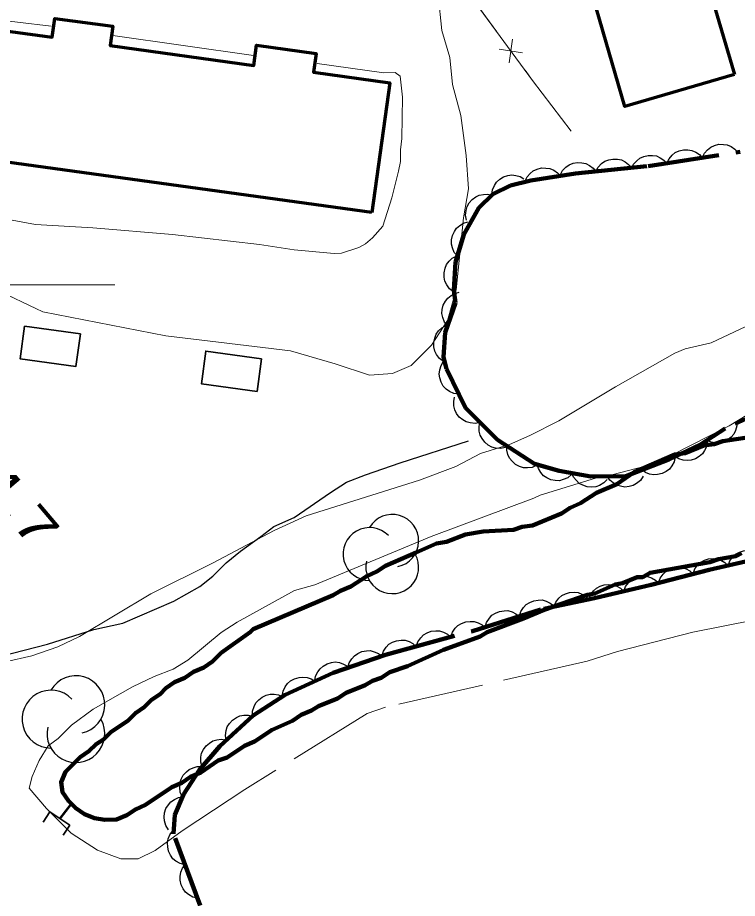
# Model space of a CAD drawing. Extents: x 386081 to 389416, y 5130568 to 5134082.
# Drawn here: x 387801.8 to 387862.2, y 5132548.6 to 5132622.4 of the extents above; entities that cross this region are included whole.
import ezdxf

# ---------------------------------------------------------------- set-up
doc = ezdxf.new("R2010")
doc.units = 0
doc.header["$LTSCALE"] = 1.2
for name, pattern in [('DASH_DOUBLE_DOT', [9.2, 5, -1.2, 0.3, -1.2, 0.3, -1.2]), ('DOT_DASHED', [7.7, 5, -1.2, 0.3, -1.2]), ('LONG_DASHED', [7.5, 6, -1.5])]:
    doc.linetypes.add(name, pattern=pattern)
for name, color, linetype, lineweight in [('19', 7, 'Continuous', 13), ('2', 7, 'Continuous', 13), ('26', 7, 'Continuous', 35), ('3', 7, 'Continuous', 140), ('31', 7, 'Continuous', 70), ('37', 7, 'Continuous', 13), ('4', 7, 'DASH_DOUBLE_DOT', 53), ('41', 7, 'DOT_DASHED', 25), ('44', 7, 'Continuous', 25), ('61', 7, 'Continuous', 13)]:
    doc.layers.add(name, color=color, linetype=linetype, lineweight=lineweight)

msp = doc.modelspace()

# ---------------------------------------------------------------- linework, layer by layer
at = {"layer": '19'}
for p, q in [((387809.81, 5132620.87), (387821.61, 5132619.22)), ((387826.94, 5132618.55), (387832.54, 5132617.77))]:
    msp.add_line(p, q, dxfattribs=at)
for points in [[(387799.82, 5132599.69), (387803.96, 5132597.75), (387814.27, 5132595.74), (387824.7, 5132594.47), (387828.45, 5132593.38), (387831.32, 5132592.43), (387833.25, 5132592.59), (387834.83, 5132593.26), (387836.51, 5132594.96), (387837.85, 5132597.01), (387838.59, 5132599.59), (387839.21, 5132605.61), (387839.63, 5132608.05), (387839.42, 5132610.84), (387838.98, 5132614.19), (387838.27, 5132616.78), (387838.07, 5132619.03), (387837.38, 5132621.29), (387837.07, 5132624.3), (387836.02, 5132627.01), (387835.19, 5132629.93)], [(387795.48, 5132611.39), (387794.99, 5132612.59), (387795.71, 5132615.63), (387797.79, 5132621.87), (387798.3, 5132622.28), (387798.97, 5132622.33), (387804.66, 5132621.66)], [(387801.39, 5132605.41), (387803.34, 5132605.06), (387808.14, 5132604.79), (387814.83, 5132604.22), (387822.1, 5132603.39), (387825.02, 5132602.93), (387828.36, 5132602.64), (387828.97, 5132602.65), (387830.43, 5132603.14), (387830.98, 5132603.45), (387831.59, 5132603.94), (387832.44, 5132604.92), (387833.2, 5132607.28), (387833.75, 5132609.53), (387833.93, 5132610.32), (387833.93, 5132611.3), (387834.05, 5132612.27), (387834.08, 5132615.72), (387833.9, 5132617.48), (387833.47, 5132617.78), (387832.54, 5132617.77)]]:
    msp.add_lwpolyline(points, dxfattribs=at)
at = {"layer": '2', "linetype": 'LONG_DASHED'}
for points in [[(387898.62, 5132622.43), (387896.55, 5132621.08), (387891.33, 5132617.27), (387889.02, 5132615.43), (387887.56, 5132613.96), (387882.45, 5132609.3), (387877.47, 5132605.74), (387872.97, 5132602.18), (387870.54, 5132600.46), (387866.29, 5132598.12), (387859.96, 5132595.15), (387857.77, 5132594.65), (387856.92, 5132594.28), (387851.94, 5132591.45), (387847.19, 5132588.61), (387844.76, 5132587.38), (387843.06, 5132586.64), (387840.63, 5132585.89)], [(387916.08, 5132608.04), (387914, 5132608.16), (387911.06, 5132607.8), (387908.37, 5132607.16), (387904.26, 5132605.51), (387902.39, 5132604.59), (387900.76, 5132603.38), (387899.82, 5132602.41), (387896.74, 5132595.08), (387895.34, 5132591.33), (387893.65, 5132587.78), (387892.15, 5132585.15), (387889.85, 5132581.96), (387888.75, 5132580.7), (387886.97, 5132579.34), (387880.72, 5132576.34), (387877.87, 5132575.17), (387872.47, 5132573.72), (387858.42, 5132570.91), (387852.12, 5132569.29), (387849.58, 5132568.5), (387832.66, 5132564.63), (387831.14, 5132564.11)], [(387845.62, 5132582.4), (387850.62, 5132583.93), (387851.62, 5132584.08), (387854.53, 5132584.86), (387856.7, 5132585.78), (387861.46, 5132588.2), (387864.84, 5132590.24)], [(387831.14, 5132564.11), (387820.88, 5132557.75), (387815.63, 5132554.29), (387813.38, 5132552.63), (387811.95, 5132551.94)]]:
    msp.add_lwpolyline(points, dxfattribs=at)
at = {"layer": '2'}
for points in [[(387840.63, 5132585.89), (387838.56, 5132584.78), (387835.52, 5132583.66), (387826.03, 5132580.67), (387823.35, 5132579.44), (387818.24, 5132576.72), (387813.01, 5132574.13), (387807.04, 5132570.56), (387805.22, 5132569.69), (387803.03, 5132568.94), (387800.83, 5132568.44)], [(387845.62, 5132582.4), (387845.11, 5132582.13), (387836.5, 5132578.92), (387826.74, 5132574.87), (387825.03, 5132574.41), (387820.24, 5132571.76), (387818.9, 5132570.9), (387816.1, 5132568.56), (387814.88, 5132567.82), (387813.29, 5132567.2), (387811.47, 5132566.33), (387808.17, 5132564.48), (387806.35, 5132563.12), (387805.25, 5132562.02), (387804.39, 5132561.4), (387803.66, 5132560.18), (387803.05, 5132558.83), (387802.81, 5132557.85), (387804.27, 5132556.15), (387806.34, 5132554.09), (387808.54, 5132552.65), (387810.49, 5132551.93), (387811.95, 5132551.94)]]:
    msp.add_lwpolyline(points, dxfattribs=at)
at = {"layer": '26'}
for p, q in [((387804.53, 5132555.86), (387803.98, 5132555.02)), ((387804.53, 5132555.86), (387806.22, 5132554.75)), ((387806.22, 5132554.75), (387805.67, 5132553.91))]:
    msp.add_line(p, q, dxfattribs=at)
at = {"layer": '31'}
for points in [[(387861.91, 5132617.62), (387852.72, 5132614.94), (387850.34, 5132623.11), (387859.52, 5132625.78)], [(387831.53, 5132606.05), (387796.86, 5132610.82), (387798.34, 5132621.61), (387804.75, 5132620.73), (387804.97, 5132622.3), (387809.82, 5132621.65), (387809.6, 5132620.04), (387821.63, 5132618.38), (387821.86, 5132620.08), (387826.86, 5132619.38), (387826.64, 5132617.8), (387833.02, 5132616.92)]]:
    msp.add_lwpolyline(points, close=True, dxfattribs=at)
at = {"layer": '31', "lineweight": 35}
for points in [[(387807.11, 5132595.9), (387802.43, 5132596.53), (387802.06, 5132593.8), (387806.73, 5132593.17)], [(387822.28, 5132593.81), (387817.61, 5132594.45), (387817.24, 5132591.72), (387821.91, 5132591.08)]]:
    msp.add_lwpolyline(points, close=True, dxfattribs=at)
at = {"layer": '37'}
for p, q in [((387836.07, 5132629.26), (387841.99, 5132621.2)), ((387843.02, 5132618.6), (387843.32, 5132620.58)), ((387842.18, 5132619.74), (387844.16, 5132619.44))]:
    msp.add_line(p, q, dxfattribs=at)
for points in [[(387836.07, 5132629.26), (387844.99, 5132617.11), (387848.22, 5132612.88)], [(387844.36, 5132617.97), (387844.99, 5132617.11), (387848.22, 5132612.88)]]:
    msp.add_lwpolyline(points, dxfattribs=at)
at = {"layer": '4'}
msp.add_line((387806.34, 5132556.53), (387805.37, 5132555.31), dxfattribs=at)
at = {"layer": '4', "linetype": 'Continuous', "lineweight": 90}
for points in [[(387866.9, 5132587.81), (387860.93, 5132586.92), (387860.2, 5132586.67), (387859.35, 5132586.54), (387857.77, 5132585.92), (387856.91, 5132585.79), (387853.5, 5132584.31), (387852.04, 5132583.32), (387850.34, 5132582.58), (387849, 5132581.72), (387848.14, 5132581.34), (387847.41, 5132580.85), (387844.98, 5132579.86), (387844.12, 5132579.73), (387843.39, 5132579.48), (387840.84, 5132579.34), (387839.37, 5132579.09), (387837.79, 5132578.47), (387836.94, 5132578.34), (387835.23, 5132577.6), (387832.67, 5132576.48), (387831.94, 5132575.99), (387831.09, 5132575.62), (387829.75, 5132574.75), (387828.89, 5132574.38), (387828.29, 5132574.01), (387821.58, 5132571.16), (387821.34, 5132570.91), (387818.9, 5132569.19)], [(387818.9, 5132569.19), (387818.17, 5132568.45), (387817.44, 5132567.96), (387816.59, 5132567.59), (387815.85, 5132567.09), (387815, 5132566.72), (387814.27, 5132566.23), (387813.78, 5132565.74), (387813.05, 5132565.24), (387812.44, 5132564.63), (387811.71, 5132564.14), (387811.1, 5132563.52), (387809.64, 5132562.54), (387809.03, 5132561.92), (387808.42, 5132561.55), (387807.81, 5132560.94), (387807.08, 5132560.44), (387805.86, 5132559.22), (387805.49, 5132558.36), (387805.61, 5132557.51), (387806.1, 5132556.78), (387806.71, 5132556.17), (387807.44, 5132555.69), (387808.29, 5132555.33), (387809.15, 5132555.21), (387810.12, 5132555.22), (387810.98, 5132555.59), (387811.71, 5132556.08), (387812.56, 5132556.46), (387814.76, 5132557.94), (387815.61, 5132558.31), (387816.34, 5132558.8), (387817.19, 5132559.17), (387818.66, 5132560.16), (387819.39, 5132560.41), (387820.85, 5132561.39), (387821.7, 5132561.77), (387823.17, 5132562.75), (387824.87, 5132563.5), (387825.6, 5132563.99), (387826.46, 5132564.36), (387827.06, 5132564.73), (387828.65, 5132565.35), (387829.38, 5132565.85), (387830.96, 5132566.47), (387831.57, 5132566.84), (387832.3, 5132567.09), (387833.04, 5132567.58), (387834.5, 5132568.08), (387837.54, 5132569.44), (387840.59, 5132570.56), (387841.2, 5132570.93), (387844.24, 5132572.05), (387845.95, 5132572.79), (387849.6, 5132574.04), (387850.21, 5132574.16), (387851.92, 5132574.91), (387852.53, 5132575.03), (387853.75, 5132575.53), (387854.23, 5132575.53), (387854.84, 5132575.9), (387859.84, 5132576.79), (387860.57, 5132577.04), (387862.03, 5132577.29), (387862.51, 5132577.54)]]:
    msp.add_lwpolyline(points, dxfattribs=at)
at = {"layer": '41'}
msp.add_lwpolyline([(387800.44, 5132568.91), (387804.34, 5132569.91), (387808.23, 5132571.15), (387810.67, 5132571.66), (387814.93, 5132573.51), (387817.12, 5132574.75), (387818.21, 5132575.61), (387819.31, 5132576.71), (387820.52, 5132577.69), (387822.23, 5132578.92), (387823.32, 5132579.78), (387825.02, 5132580.52), (387828.07, 5132582.61), (387829.4, 5132583.48), (387830.99, 5132584.1), (387832.45, 5132584.59), (387833.91, 5132585.09), (387839.62, 5132586.95)], dxfattribs=at)
at = {"layer": '44', "linetype": 'DOT_DASHED', "lineweight": 90}
for points in [[(387867.42, 5132590.86), (387861.14, 5132587.97), (387859.07, 5132586.62), (387856.4, 5132585.38), (387852.8, 5132583.97), (387849.88, 5132583.95), (387847.21, 5132584.42), (387845.14, 5132585.02), (387842.04, 5132587.03), (387839.36, 5132589.69), (387837.78, 5132592.96), (387837.54, 5132593.94), (387837.66, 5132596.01), (387838.53, 5132598.5), (387838.38, 5132599.57), (387838.54, 5132601.9), (387839.24, 5132604.22), (387840.49, 5132606.44), (387841.67, 5132607.59), (387843.14, 5132608.33), (387844.84, 5132608.74), (387848.6, 5132609.33), (387854.68, 5132609.94), (387864.58, 5132611.48)], [(387817.15, 5132548.04), (387814.9, 5132554.03), (387815.02, 5132555.61), (387815.75, 5132557.32), (387817.09, 5132559.4), (387818.79, 5132561.36), (387821.59, 5132563.94), (387824.27, 5132565.67), (387828.29, 5132567.52), (387832.67, 5132569.02), (387839.97, 5132571.01), (387845.93, 5132572.88), (387850.19, 5132573.77), (387854.94, 5132574.89), (387859.8, 5132576.15), (387864.18, 5132577.15), (387868.19, 5132578.27), (387871.72, 5132579.39), (387884, 5132582.52), (387887.89, 5132584.25), (387890.2, 5132585.37), (387893.36, 5132587.34)]]:
    msp.add_lwpolyline(points, dxfattribs=at)
at = {"layer": '44'}
for points in [[(387856.25, 5132610.18), (387856.43, 5132610.56), (387856.7, 5132610.86), (387856.95, 5132611.08), (387857.27, 5132611.22), (387857.63, 5132611.31), (387858.01, 5132611.3), (387858.34, 5132611.26), (387858.66, 5132611.12), (387858.97, 5132610.91), (387859.21, 5132610.64)], [(387859.21, 5132610.64), (387859.39, 5132611.02), (387859.66, 5132611.32), (387859.92, 5132611.54), (387860.24, 5132611.68), (387860.6, 5132611.77), (387860.98, 5132611.76), (387861.3, 5132611.72), (387861.62, 5132611.58), (387861.93, 5132611.37), (387862.18, 5132611.11)], [(387850.29, 5132609.5), (387850.49, 5132609.87), (387850.78, 5132610.15), (387851.04, 5132610.35), (387851.37, 5132610.48), (387851.73, 5132610.54), (387852.11, 5132610.52), (387852.44, 5132610.46), (387852.75, 5132610.3), (387853.04, 5132610.08), (387853.27, 5132609.8)], [(387853.28, 5132609.72), (387853.46, 5132610.1), (387853.73, 5132610.4), (387853.99, 5132610.62), (387854.31, 5132610.76), (387854.67, 5132610.84), (387855.05, 5132610.84), (387855.37, 5132610.8), (387855.69, 5132610.65), (387856, 5132610.45), (387856.25, 5132610.18)], [(387844.35, 5132608.66), (387844.53, 5132609.04), (387844.8, 5132609.34), (387845.05, 5132609.56), (387845.37, 5132609.7), (387845.73, 5132609.79), (387846.11, 5132609.78), (387846.44, 5132609.74), (387846.76, 5132609.6), (387847.07, 5132609.39), (387847.31, 5132609.13)], [(387847.3, 5132609.2), (387847.5, 5132609.57), (387847.79, 5132609.85), (387848.05, 5132610.05), (387848.38, 5132610.18), (387848.75, 5132610.25), (387849.13, 5132610.22), (387849.45, 5132610.16), (387849.76, 5132610), (387850.06, 5132609.78), (387850.29, 5132609.5)], [(387841.58, 5132607.54), (387841.63, 5132607.96), (387841.8, 5132608.33), (387841.97, 5132608.61), (387842.24, 5132608.84), (387842.55, 5132609.04), (387842.92, 5132609.15), (387843.24, 5132609.21), (387843.59, 5132609.17), (387843.94, 5132609.07), (387844.26, 5132608.89)], [(387839.45, 5132605.42), (387839.37, 5132605.84), (387839.42, 5132606.24), (387839.5, 5132606.56), (387839.68, 5132606.86), (387839.93, 5132607.14), (387840.24, 5132607.36), (387840.53, 5132607.52), (387840.87, 5132607.58), (387841.24, 5132607.59), (387841.6, 5132607.52)], [(387838.69, 5132602.39), (387838.43, 5132602.72), (387838.27, 5132603.09), (387838.19, 5132603.41), (387838.2, 5132603.77), (387838.28, 5132604.13), (387838.45, 5132604.47), (387838.62, 5132604.75), (387838.89, 5132604.97), (387839.21, 5132605.16), (387839.56, 5132605.27)], [(387838.37, 5132599.42), (387838.04, 5132599.68), (387837.81, 5132600.01), (387837.65, 5132600.31), (387837.59, 5132600.65), (387837.58, 5132601.02), (387837.67, 5132601.39), (387837.78, 5132601.7), (387837.99, 5132601.98), (387838.26, 5132602.23), (387838.58, 5132602.41)], [(387837.85, 5132596.55), (387837.6, 5132596.88), (387837.46, 5132597.27), (387837.39, 5132597.59), (387837.42, 5132597.94), (387837.51, 5132598.3), (387837.7, 5132598.63), (387837.88, 5132598.9), (387838.16, 5132599.11), (387838.49, 5132599.29), (387838.84, 5132599.38)], [(387837.52, 5132593.58), (387837.19, 5132593.84), (387836.95, 5132594.17), (387836.79, 5132594.46), (387836.72, 5132594.8), (387836.71, 5132595.17), (387836.8, 5132595.55), (387836.91, 5132595.86), (387837.12, 5132596.14), (387837.38, 5132596.39), (387837.69, 5132596.58)], [(387838.8, 5132590.85), (387838.39, 5132590.91), (387838.02, 5132591.08), (387837.74, 5132591.26), (387837.51, 5132591.53), (387837.32, 5132591.84), (387837.22, 5132592.21), (387837.16, 5132592.53), (387837.21, 5132592.88), (387837.32, 5132593.24), (387837.5, 5132593.55)], [(387840.58, 5132588.48), (387840.17, 5132588.4), (387839.76, 5132588.44), (387839.44, 5132588.52), (387839.14, 5132588.69), (387838.85, 5132588.93), (387838.63, 5132589.24), (387838.47, 5132589.53), (387838.4, 5132589.87), (387838.38, 5132590.24), (387838.45, 5132590.59)], [(387842.71, 5132586.37), (387842.3, 5132586.29), (387841.89, 5132586.33), (387841.57, 5132586.4), (387841.27, 5132586.58), (387840.98, 5132586.82), (387840.76, 5132587.13), (387840.6, 5132587.41), (387840.53, 5132587.76), (387840.51, 5132588.13), (387840.58, 5132588.48)], [(387862.13, 5132588.61), (387862.12, 5132588.2), (387861.99, 5132587.81), (387861.85, 5132587.51), (387861.62, 5132587.25), (387861.33, 5132587.02), (387860.97, 5132586.87), (387860.66, 5132586.77), (387860.31, 5132586.77), (387859.95, 5132586.84), (387859.61, 5132586.97)], [(387859.66, 5132586.89), (387859.59, 5132586.48), (387859.41, 5132586.12), (387859.23, 5132585.84), (387858.96, 5132585.62), (387858.64, 5132585.43), (387858.27, 5132585.33), (387857.95, 5132585.28), (387857.6, 5132585.33), (387857.25, 5132585.44), (387856.94, 5132585.63)], [(387845.35, 5132584.89), (387844.96, 5132584.72), (387844.56, 5132584.68), (387844.23, 5132584.69), (387843.89, 5132584.8), (387843.57, 5132584.97), (387843.28, 5132585.23), (387843.07, 5132585.48), (387842.93, 5132585.8), (387842.84, 5132586.16), (387842.83, 5132586.52)], [(387856.95, 5132585.6), (387856.86, 5132585.19), (387856.66, 5132584.84), (387856.46, 5132584.57), (387856.18, 5132584.36), (387855.84, 5132584.2), (387855.47, 5132584.12), (387855.15, 5132584.09), (387854.8, 5132584.16), (387854.46, 5132584.3), (387854.16, 5132584.5)], [(387848.26, 5132584.12), (387847.94, 5132583.85), (387847.56, 5132583.69), (387847.24, 5132583.6), (387846.89, 5132583.61), (387846.53, 5132583.68), (387846.18, 5132583.85), (387845.91, 5132584.02), (387845.68, 5132584.29), (387845.49, 5132584.61), (387845.38, 5132584.95)], [(387851.24, 5132583.71), (387850.95, 5132583.41), (387850.59, 5132583.21), (387850.28, 5132583.09), (387849.93, 5132583.06), (387849.57, 5132583.1), (387849.21, 5132583.22), (387848.91, 5132583.37), (387848.66, 5132583.61), (387848.43, 5132583.9), (387848.28, 5132584.23)], [(387854.26, 5132583.98), (387854.03, 5132583.63), (387853.71, 5132583.37), (387853.43, 5132583.2), (387853.09, 5132583.11), (387852.73, 5132583.07), (387852.35, 5132583.13), (387852.03, 5132583.22), (387851.74, 5132583.41), (387851.46, 5132583.66), (387851.26, 5132583.96)], [(387861.37, 5132576.51), (387861.52, 5132576.9), (387861.77, 5132577.22), (387862, 5132577.45), (387862.32, 5132577.61), (387862.67, 5132577.72), (387863.05, 5132577.75), (387863.38, 5132577.73), (387863.71, 5132577.61), (387864.03, 5132577.42), (387864.29, 5132577.18)], [(387858.44, 5132575.84), (387858.59, 5132576.23), (387858.84, 5132576.55), (387859.08, 5132576.78), (387859.39, 5132576.94), (387859.74, 5132577.06), (387860.13, 5132577.08), (387860.45, 5132577.06), (387860.78, 5132576.94), (387861.1, 5132576.75), (387861.37, 5132576.51)], [(387855.55, 5132575.05), (387855.69, 5132575.44), (387855.93, 5132575.77), (387856.16, 5132576.01), (387856.46, 5132576.18), (387856.81, 5132576.3), (387857.19, 5132576.33), (387857.52, 5132576.33), (387857.85, 5132576.21), (387858.18, 5132576.04), (387858.45, 5132575.8)], [(387852.63, 5132574.35), (387852.78, 5132574.74), (387853.03, 5132575.06), (387853.26, 5132575.29), (387853.57, 5132575.46), (387853.92, 5132575.57), (387854.31, 5132575.6), (387854.63, 5132575.58), (387854.96, 5132575.46), (387855.28, 5132575.28), (387855.55, 5132575.03)], [(387849.71, 5132573.66), (387849.86, 5132574.05), (387850.11, 5132574.37), (387850.34, 5132574.6), (387850.65, 5132574.77), (387851, 5132574.88), (387851.39, 5132574.91), (387851.71, 5132574.89), (387852.04, 5132574.77), (387852.36, 5132574.59), (387852.63, 5132574.35)], [(387843.89, 5132572.24), (387844.01, 5132572.64), (387844.23, 5132572.98), (387844.45, 5132573.23), (387844.75, 5132573.41), (387845.09, 5132573.55), (387845.47, 5132573.61), (387845.79, 5132573.62), (387846.13, 5132573.52), (387846.47, 5132573.36), (387846.75, 5132573.14)], [(387846.77, 5132573.06), (387846.93, 5132573.44), (387847.19, 5132573.76), (387847.43, 5132573.98), (387847.74, 5132574.14), (387848.09, 5132574.25), (387848.48, 5132574.26), (387848.8, 5132574.24), (387849.13, 5132574.11), (387849.45, 5132573.92), (387849.71, 5132573.67)], [(387841.02, 5132571.34), (387841.14, 5132571.74), (387841.37, 5132572.08), (387841.59, 5132572.33), (387841.88, 5132572.52), (387842.23, 5132572.66), (387842.61, 5132572.71), (387842.93, 5132572.72), (387843.27, 5132572.62), (387843.6, 5132572.46), (387843.89, 5132572.24)], [(387838.14, 5132570.51), (387838.28, 5132570.91), (387838.51, 5132571.24), (387838.74, 5132571.48), (387839.05, 5132571.65), (387839.39, 5132571.78), (387839.77, 5132571.82), (387840.1, 5132571.82), (387840.43, 5132571.71), (387840.76, 5132571.53), (387841.04, 5132571.3)], [(387835.25, 5132569.72), (387835.38, 5132570.12), (387835.62, 5132570.45), (387835.85, 5132570.69), (387836.15, 5132570.86), (387836.5, 5132570.99), (387836.88, 5132571.03), (387837.2, 5132571.03), (387837.54, 5132570.92), (387837.87, 5132570.75), (387838.14, 5132570.51)], [(387832.35, 5132568.93), (387832.49, 5132569.33), (387832.73, 5132569.66), (387832.95, 5132569.9), (387833.26, 5132570.08), (387833.6, 5132570.2), (387833.98, 5132570.24), (387834.31, 5132570.24), (387834.65, 5132570.13), (387834.97, 5132569.96), (387835.25, 5132569.72)], [(387829.52, 5132567.94), (387829.63, 5132568.34), (387829.85, 5132568.69), (387830.06, 5132568.94), (387830.35, 5132569.14), (387830.69, 5132569.29), (387831.07, 5132569.35), (387831.39, 5132569.37), (387831.73, 5132569.28), (387832.07, 5132569.13), (387832.36, 5132568.91)], [(387826.75, 5132566.81), (387826.81, 5132567.22), (387826.99, 5132567.59), (387827.18, 5132567.86), (387827.45, 5132568.08), (387827.77, 5132568.27), (387828.14, 5132568.37), (387828.46, 5132568.42), (387828.81, 5132568.37), (387829.16, 5132568.25), (387829.47, 5132568.06)], [(387824.02, 5132565.56), (387824.09, 5132565.97), (387824.27, 5132566.33), (387824.45, 5132566.61), (387824.72, 5132566.83), (387825.05, 5132567.01), (387825.42, 5132567.11), (387825.74, 5132567.16), (387826.09, 5132567.11), (387826.44, 5132567), (387826.75, 5132566.81)], [(387821.52, 5132563.89), (387821.53, 5132564.31), (387821.66, 5132564.7), (387821.8, 5132565), (387822.04, 5132565.26), (387822.33, 5132565.48), (387822.68, 5132565.63), (387822.99, 5132565.73), (387823.34, 5132565.73), (387823.71, 5132565.66), (387824.04, 5132565.52)], [(387819.32, 5132561.85), (387819.26, 5132562.26), (387819.32, 5132562.67), (387819.41, 5132562.98), (387819.6, 5132563.28), (387819.85, 5132563.55), (387820.17, 5132563.76), (387820.46, 5132563.91), (387820.81, 5132563.97), (387821.18, 5132563.97), (387821.53, 5132563.88)], [(387817.3, 5132559.64), (387817.19, 5132560.04), (387817.2, 5132560.45), (387817.26, 5132560.78), (387817.41, 5132561.09), (387817.63, 5132561.39), (387817.93, 5132561.63), (387818.2, 5132561.81), (387818.54, 5132561.91), (387818.91, 5132561.95), (387819.26, 5132561.91)], [(387815.64, 5132557.15), (387815.47, 5132557.53), (387815.43, 5132557.93), (387815.44, 5132558.26), (387815.55, 5132558.6), (387815.72, 5132558.93), (387815.98, 5132559.21), (387816.22, 5132559.42), (387816.54, 5132559.57), (387816.9, 5132559.66), (387817.26, 5132559.67)], [(387814.49, 5132554.37), (387814.26, 5132554.72), (387814.15, 5132555.11), (387814.11, 5132555.44), (387814.16, 5132555.79), (387814.27, 5132556.14), (387814.48, 5132556.46), (387814.68, 5132556.71), (387814.98, 5132556.91), (387815.32, 5132557.06), (387815.67, 5132557.13)], [(387815.87, 5132551.44), (387815.47, 5132551.54), (387815.11, 5132551.75), (387814.85, 5132551.95), (387814.65, 5132552.24), (387814.49, 5132552.57), (387814.42, 5132552.95), (387814.39, 5132553.27), (387814.47, 5132553.61), (387814.61, 5132553.96), (387814.82, 5132554.25)], [(387816.93, 5132548.63), (387816.52, 5132548.73), (387816.17, 5132548.94), (387815.91, 5132549.14), (387815.71, 5132549.43), (387815.55, 5132549.76), (387815.47, 5132550.14), (387815.45, 5132550.46), (387815.52, 5132550.81), (387815.66, 5132551.15), (387815.87, 5132551.44)]]:
    msp.add_lwpolyline(points, dxfattribs=at)
for centre, radius, start, end in [((387833.234, 5132578.566), 2.212, 282.26917, 149.72626), ((387833.234, 5132578.566), 2.212, 282.26917, 149.72626), ((387831.331, 5132577.46), 2.212, 44.11537, 269.80396), ((387831.331, 5132577.46), 2.212, 44.11537, 269.80396), ((387833.234, 5132576.354), 2.212, 166.93686, 29.62122), ((387833.234, 5132576.354), 2.212, 166.93686, 29.62122), ((387806.722, 5132564.846), 2.422, 282.26917, 149.72626), ((387804.638, 5132563.635), 2.422, 44.11537, 269.80396), ((387806.722, 5132562.424), 2.422, 166.93686, 29.62122)]:
    msp.add_arc(centre, radius, start, end, dxfattribs=at)
at = {"layer": '61'}
msp.add_line((387790, 5132600), (387810, 5132600), dxfattribs=at)

# ---------------------------------------------------------------- texts
at = {"layer": '3', "width": 1.4}
msp.add_text('14,7   ', height=3, rotation=310.294, dxfattribs=at).set_placement((387796.2, 5132585.97))

doc.saveas('drawing.dxf')
